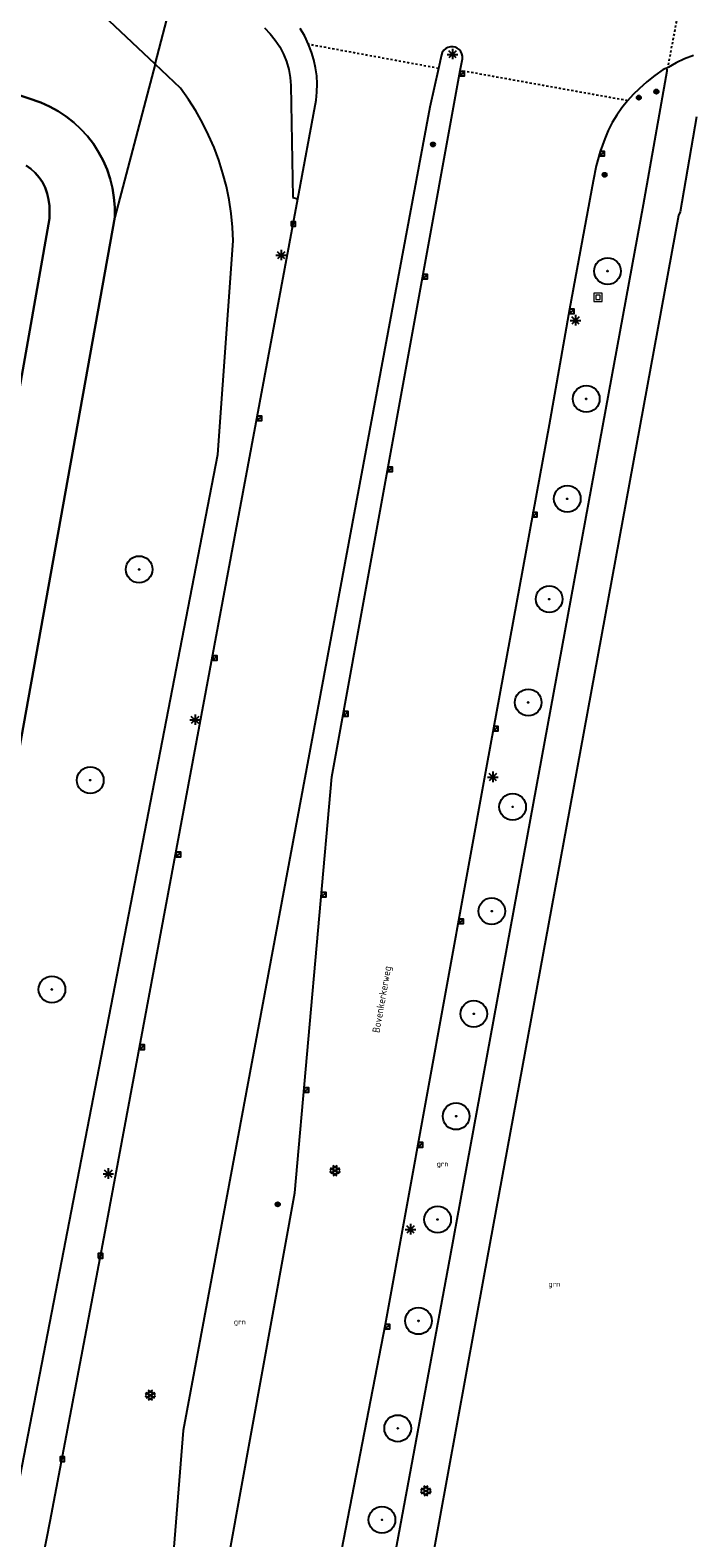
# Model space of a CAD drawing. Header units: metres. Extents: x 116958 to 118326, y 475500 to 477904.
# Tile 986 of 1001: x 117709 to 117771, y 477278 to 477420. Entities that reach past the tile are written whole.
import ezdxf

# ---------------------------------------------------------------- set-up
doc = ezdxf.new("R2010")
doc.units = ezdxf.units.M
doc.header["$LTSCALE"] = 0.2
doc.linetypes.add('MATGRENS', pattern=[2, 1, -1])
doc.layers.get('0').update_dxf_attribs({"color": 6})
for name, color, linetype in [('B-WE-GR-BOOM-G', 252, 'Continuous'), ('B-WE-GR-GROENVOORZIENING-GV', 252, 'Continuous'), ('B-WE-GW-WATERGANG_WATERLIJN-G', 252, 'Continuous'), ('B-WE-IE-MEUBILAIR_WEGMEUBILAIR_LICHTMAST-G', 252, 'Continuous'), ('B-WE-IE-MEUBILAIR_WEGMEUBILAIR_VERKEERSBORD-PAAL', 252, 'Continuous'), ('B-WE-IE-MEUBILAIR_WEGMEUBILAIR_VERKEERSLICHT-G', 252, 'Continuous'), ('B-WE-KW-KUNSTWERK_WALBESCHERMING-GV', 252, 'Continuous'), ('B-WE-OG-STRAATNAAM-T35', 3, 'Continuous'), ('B-WE-RI-HWA_KOLK_TROTTOIRKOLK-G', 252, 'Continuous'), ('B-WE-VH-MATERIAALGRENS-G', 252, 'MATGRENS'), ('B-WE-VH-VERHARDING_ASFALT-GV', 252, 'Continuous')]:
    doc.layers.add(name, color=color, linetype=linetype)
doc.layers.add('B-WE-RI-RIOOLPUT', color=31, linetype='Continuous', lineweight=0)
doc.styles.get("Standard").update_dxf_attribs({"font": 'isocp.shx'})

# ---------------------------------------------------------------- blocks, each defined once
blk = doc.blocks.new('BGTGV')
for p, q in [((0.0197, 0.04605), (-0.0497, 0.00595)), ((0.0433, 0.025), (-0.0433, -0.025)), ((0.0433, -0.025), (-0.0433, 0.025)), ((0.04965, 0.006), (-0.01975, 0.04605)), ((0.01965, -0.046), (-0.0494, -0.00615)), ((0.04955, -0.00605), (-0.0197, -0.046))]:
    blk.add_line(p, q)
blk = doc.blocks.new('BGT_GR')
at = {"insert": (0.043, 0.019), "char_height": 0.1, "attachment_point": 5, "line_spacing_factor": 0.8}
blk.add_mtext('{\\C256;grn}', dxfattribs=at)
blk = doc.blocks.new('CELQ211865')
for p, q in [((-0.5, 0), (0.5, 0)), ((0.35, -0.34), (-0.35, 0.34)), ((0.35, 0.34), (-0.35, -0.34)), ((0, 0.53), (0, -0.47))]:
    blk.add_line(p, q)
blk = doc.blocks.new('Vri')
blk.add_lwpolyline([(-132, 151), (0, -200), (132, 151)])
blk.add_circle((0, 0), 200)
blk = doc.blocks.new('Vb')
blk.add_lwpolyline([(125, -138), (-127, -138), (0, 185), (114, -100), (-71, -100), (0, 100), (56, -60), (-13, -60), (0, -20), (1, 30)])
blk.add_circle((0, 0), 200)
blk = doc.blocks.new('Pbrd')
for points in [[(-400, -400), (400, -400), (400, 400), (-400, 400)], [(-200, -200), (200, -200), (200, 200), (-200, 200)]]:
    blk.add_lwpolyline(points, close=True)
blk = doc.blocks.new('Kvtrot')
blk.add_line((0, -420), (420, 0))
at = {"flags": 128}
blk.add_lwpolyline([(0, -420), (420, -420), (420, 0), (0, 0)], close=True, dxfattribs=at)
blk = doc.blocks.new('Bestboom')
h = blk.add_hatch(color=256)
h.dxf.hatch_style = 1
h.paths.add_polyline_path([(41, 0, 1), (-41, 0, 1)])
for radius in [1260, 41.1]:
    blk.add_circle((0, 0), radius)

msp = doc.modelspace()

# ---------------------------------------------------------------- linework, layer by layer
at = {"layer": 'B-WE-GR-GROENVOORZIENING-GV', "flags": 128}
for points in [[(117721.033, 477416.671), (117714.511, 477422.855), (117709.304, 477424.35), (117708.282, 477424.643), (117657.368, 477439.262)], [(117721.033, 477416.671), (117722.52, 477422.347)], [(117692.945, 477204.269), (117726.958, 477379.831), (117728.389, 477400.016), (117728.333, 477401.304), (117728.21, 477402.587), (117728.02, 477403.863), (117727.763, 477405.126), (117727.439, 477406.374), (117727.051, 477407.604), (117726.599, 477408.811), (117726.084, 477409.993), (117725.507, 477411.146), (117724.871, 477412.267), (117724.176, 477413.354), (117723.426, 477414.402), (117721.033, 477416.671)], [(117721.033, 477416.671), (117717.212, 477402.25)]]:
    msp.add_lwpolyline(points, dxfattribs=at)
at = {"layer": 'B-WE-GW-WATERGANG_WATERLIJN-G', "flags": 128}
for points in [[(117655.04, 477431.155), (117694.881, 477418.278), (117710.23, 477413.06), (117711.065, 477412.687), (117711.867, 477412.246), (117712.63, 477411.741), (117713.349, 477411.175), (117714.018, 477410.551), (117714.634, 477409.875), (117715.192, 477409.15), (117715.688, 477408.381), (117716.12, 477407.574), (117716.483, 477406.735), (117716.776, 477405.868), (117716.997, 477404.98), (117717.144, 477404.077), (117717.216, 477403.165), (117717.212, 477402.25)], [(117701.386, 477347.435), (117711.039, 477402.103), (117711.066, 477402.703), (117711.039, 477403.302), (117710.957, 477403.897), (117710.822, 477404.482), (117710.633, 477405.052), (117710.374, 477405.54), (117710.06, 477405.996), (117709.697, 477406.412), (117709.289, 477406.785), (117708.841, 477407.109)], [(117717.212, 477402.25), (117694.17, 477274.123), (117680.52, 477205.793)]]:
    msp.add_lwpolyline(points, dxfattribs=at)
at = {"layer": 'B-WE-KW-KUNSTWERK_WALBESCHERMING-GV', "flags": 128}
for points in [[(117694.17, 477274.123), (117717.212, 477402.25), (117717.216, 477403.165), (117717.144, 477404.077), (117716.997, 477404.98), (117716.776, 477405.868), (117716.483, 477406.735), (117716.12, 477407.574), (117715.688, 477408.381), (117715.192, 477409.15), (117714.634, 477409.875), (117714.018, 477410.551), (117713.349, 477411.175), (117712.63, 477411.741), (117711.867, 477412.246), (117711.065, 477412.687), (117710.23, 477413.06), (117694.881, 477418.278)], [(117708.841, 477407.109), (117709.289, 477406.785), (117709.697, 477406.412), (117710.06, 477405.996), (117710.374, 477405.54), (117710.633, 477405.052), (117710.822, 477404.482), (117710.957, 477403.897), (117711.039, 477403.302), (117711.066, 477402.703), (117711.039, 477402.103), (117701.386, 477347.435)]]:
    msp.add_lwpolyline(points, dxfattribs=at)
at = {"layer": 'B-WE-VH-MATERIAALGRENS-G', "flags": 128}
for points in [[(117770.873, 477423.877), (117769.445, 477416.354)], [(117747.796, 477416.284), (117735.532, 477418.545)], [(117765.662, 477413.235), (117749.862, 477416.079)]]:
    msp.add_lwpolyline(points, dxfattribs=at)
at = {"layer": 'B-WE-VH-VERHARDING_ASFALT-GV'}
for p, q in [((117731.366, 477420.107), (117731.904, 477419.559)), ((117731.904, 477419.559), (117732.385, 477418.96)), ((117735.16, 477419.312), (117734.723, 477420.044)), ((117732.385, 477418.96), (117732.805, 477418.316)), ((117732.805, 477418.316), (117733.158, 477417.634)), ((117735.532, 477418.545), (117735.16, 477419.312)), ((117735.809, 477417.83), (117735.532, 477418.545)), ((117748.484, 477418.152), (117748.302, 477417.992)), ((117748.699, 477418.264), (117748.484, 477418.152)), ((117748.935, 477418.322), (117748.699, 477418.264)), ((117749.177, 477418.322), (117748.935, 477418.322)), ((117749.385, 477418.275), (117749.177, 477418.322)), ((117749.579, 477418.185), (117749.385, 477418.275)), ((117749.75, 477418.056), (117749.579, 477418.185)), ((117733.158, 477417.634), (117733.443, 477416.921)), ((117733.443, 477416.921), (117733.655, 477416.182)), ((117736.029, 477417.095), (117735.809, 477417.83)), ((117736.191, 477416.345), (117736.029, 477417.095)), ((117748.075, 477417.568), (117747.796, 477416.284)), ((117748.163, 477417.794), (117748.075, 477417.568)), ((117748.302, 477417.992), (117748.163, 477417.794)), ((117749.904, 477417.875), (117749.75, 477418.056)), ((117749.862, 477416.079), (117750.065, 477417.194)), ((117750.011, 477417.663), (117749.904, 477417.875)), ((117750.066, 477417.432), (117750.011, 477417.663)), ((117750.065, 477417.194), (117750.066, 477417.432)), ((117770.26, 477416.807), (117769.489, 477416.381)), ((117771.057, 477417.18), (117770.26, 477416.807)), ((117771.878, 477417.499), (117771.057, 477417.18)), ((117733.655, 477416.182), (117733.793, 477415.427)), ((117733.793, 477415.427), (117733.855, 477414.661)), ((117736.294, 477415.584), (117736.191, 477416.345)), ((117736.337, 477414.818), (117736.294, 477415.584)), ((117737.713, 477349.38), (117749.862, 477416.079)), ((117747.796, 477416.284), (117746.997, 477412.618)), ((117767.164, 477403.434), (117769.418, 477416.058)), ((117768.229, 477415.619), (117767.469, 477415.013)), ((117769.025, 477416.177), (117768.229, 477415.619)), ((117769.28, 477416.273), (117769.025, 477416.177)), ((117769.362, 477416.303), (117769.28, 477416.273)), ((117769.392, 477416.223), (117769.28, 477416.273)), ((117769.425, 477416.342), (117769.362, 477416.303)), ((117769.418, 477416.058), (117769.392, 477416.223)), ((117769.445, 477416.354), (117769.425, 477416.342)), ((117769.467, 477416.367), (117769.445, 477416.354)), ((117769.489, 477416.381), (117769.467, 477416.367)), ((117733.855, 477414.661), (117734.025, 477404.085)), ((117736.243, 477413.288), (117736.32, 477414.051)), ((117736.32, 477414.051), (117736.337, 477414.818)), ((117766.748, 477414.361), (117766.188, 477413.815)), ((117767.469, 477415.013), (117766.748, 477414.361)), ((117746.997, 477412.618), (117723.672, 477287.645)), ((117734.506, 477403.981), (117736.243, 477413.288)), ((117765.137, 477412.575), (117764.656, 477411.882)), ((117765.662, 477413.235), (117765.137, 477412.575)), ((117766.188, 477413.815), (117765.662, 477413.235)), ((117764.222, 477411.159), (117763.837, 477410.408)), ((117764.656, 477411.882), (117764.222, 477411.159)), ((117772.173, 477411.707), (117770.623, 477402.749)), ((117763.502, 477409.634), (117763.066, 477408.432)), ((117763.837, 477410.408), (117763.502, 477409.634)), ((117763.066, 477408.432), (117762.699, 477407.07)), ((117762.699, 477407.07), (117762.399, 477405.639)), ((117762.399, 477405.639), (117760.193, 477393.562)), ((117716.304, 477306.463), (117734.506, 477403.981)), ((117734.025, 477404.085), (117734.506, 477403.981)), ((117756.483, 477345.361), (117767.164, 477403.434)), ((117770.623, 477402.749), (117770.477, 477402.379)), ((117770.477, 477402.379), (117759.891, 477344.733)), ((117760.193, 477393.562), (117758.242, 477382.633)), ((117758.242, 477382.633), (117752.379, 477350.539)), ((117752.379, 477350.539), (117742.774, 477297.668)), ((117734.233, 477310.092), (117737.713, 477349.38)), ((117748.92, 477304.19), (117756.483, 477345.361)), ((117759.891, 477344.733), (117752.095, 477302.239)), ((117728.109, 477276.415), (117734.233, 477310.092)), ((117711.114, 477279.097), (117716.304, 477306.463)), ((117741.916, 477266.293), (117748.92, 477304.19)), ((117752.095, 477302.239), (117745.459, 477265.893)), ((117742.774, 477297.668), (117737.191, 477269.003)), ((117723.672, 477287.645), (117721.036, 477254.937)), ((117707.53, 477260.621), (117711.114, 477279.097))]:
    msp.add_line(p, q, dxfattribs=at)

# ---------------------------------------------------------------- block references
at = {"layer": 'B-WE-GR-BOOM-G', "xscale": 0.001, "yscale": 0.001, "zscale": 0.001}
for p in [(117763.772, 477397.143), (117761.763, 477385.073), (117759.97, 477375.642), (117719.519, 477368.976), (117758.261, 477366.168), (117756.281, 477356.413), (117714.904, 477349.067), (117754.807, 477346.549), (117752.837, 477336.701), (117711.283, 477329.312), (117751.134, 477327.002), (117749.464, 477317.331), (117747.719, 477307.584), (117745.905, 477298.005), (117743.947, 477287.863), (117742.463, 477279.224)]:
    msp.add_blockref('Bestboom', p, dxfattribs=at)
at = {"layer": 'B-WE-GR-GROENVOORZIENING-GV', "xscale": 5, "yscale": 5, "zscale": 5}
for p in [(117747.971, 477312.665), (117758.533, 477301.329), (117728.815, 477297.751)]:
    msp.add_blockref('BGT_GR', p, dxfattribs=at)
at = {"layer": 'B-WE-IE-MEUBILAIR_WEGMEUBILAIR_LICHTMAST-G'}
for p in [(117749.115, 477417.61), (117732.929, 477398.636), (117760.735, 477392.483), (117724.797, 477354.756), (117752.926, 477349.362), (117716.607, 477311.896), (117745.151, 477306.643)]:
    msp.add_blockref('CELQ211865', p, dxfattribs=at)
at = {"layer": 'B-WE-IE-MEUBILAIR_WEGMEUBILAIR_VERKEERSBORD-PAAL', "xscale": 0.001, "yscale": 0.001, "zscale": 0.001}
for p in [(117768.388, 477414.091), (117732.614, 477309.02)]:
    msp.add_blockref('Vb', p, dxfattribs=at)
at = {"layer": 'B-WE-IE-MEUBILAIR_WEGMEUBILAIR_VERKEERSLICHT-G', "xscale": 0.001, "yscale": 0.001, "zscale": 0.001}
for p in [(117766.728, 477413.527), (117747.281, 477409.1), (117763.504, 477406.234)]:
    msp.add_blockref('Vri', p, dxfattribs=at)
at = {"layer": 'B-WE-RI-HWA_KOLK_TROTTOIRKOLK-G', "xscale": 0.001, "yscale": 0.001, "zscale": 0.001}
for p in [(117749.836, 477415.986), (117763.066, 477408.432), (117733.872, 477401.798), (117746.346, 477396.822), (117760.193, 477393.562), (117730.681, 477383.449), (117743.037, 477378.639), (117756.716, 477374.345), (117726.473, 477360.816), (117738.846, 477355.543), (117753.03, 477354.152), (117723.023, 477342.259), (117736.755, 477338.468), (117749.751, 477335.958), (117719.605, 477324.065), (117735.122, 477320.03), (117745.911, 477314.845), (117715.663, 477304.361), (117742.774, 477297.668), (117712.045, 477285.161)]:
    msp.add_blockref('Kvtrot', p, dxfattribs=at)
at = {"layer": 'B-WE-RI-RIOOLPUT', "xscale": 0.001, "yscale": 0.001, "zscale": 0.001}
msp.add_blockref('Pbrd', (117762.876, 477394.673), dxfattribs=at)
at = {"layer": 'B-WE-VH-VERHARDING_ASFALT-GV', "xscale": 10, "yscale": 10, "zscale": 10}
for p in [(117738.023, 477312.178), (117720.581, 477290.974), (117746.61, 477281.944)]:
    msp.add_blockref('BGTGV', p, dxfattribs=at)

# ---------------------------------------------------------------- texts
at = {"layer": 'B-WE-OG-STRAATNAAM-T35', "insert": (117741.985, 477325.215), "char_height": 0.7, "attachment_point": 4, "rotation": 79.92567, "line_spacing_factor": 0.8}
msp.add_mtext('{\\C256;Bovenkerkerweg}', dxfattribs=at)

doc.saveas('drawing.dxf')
